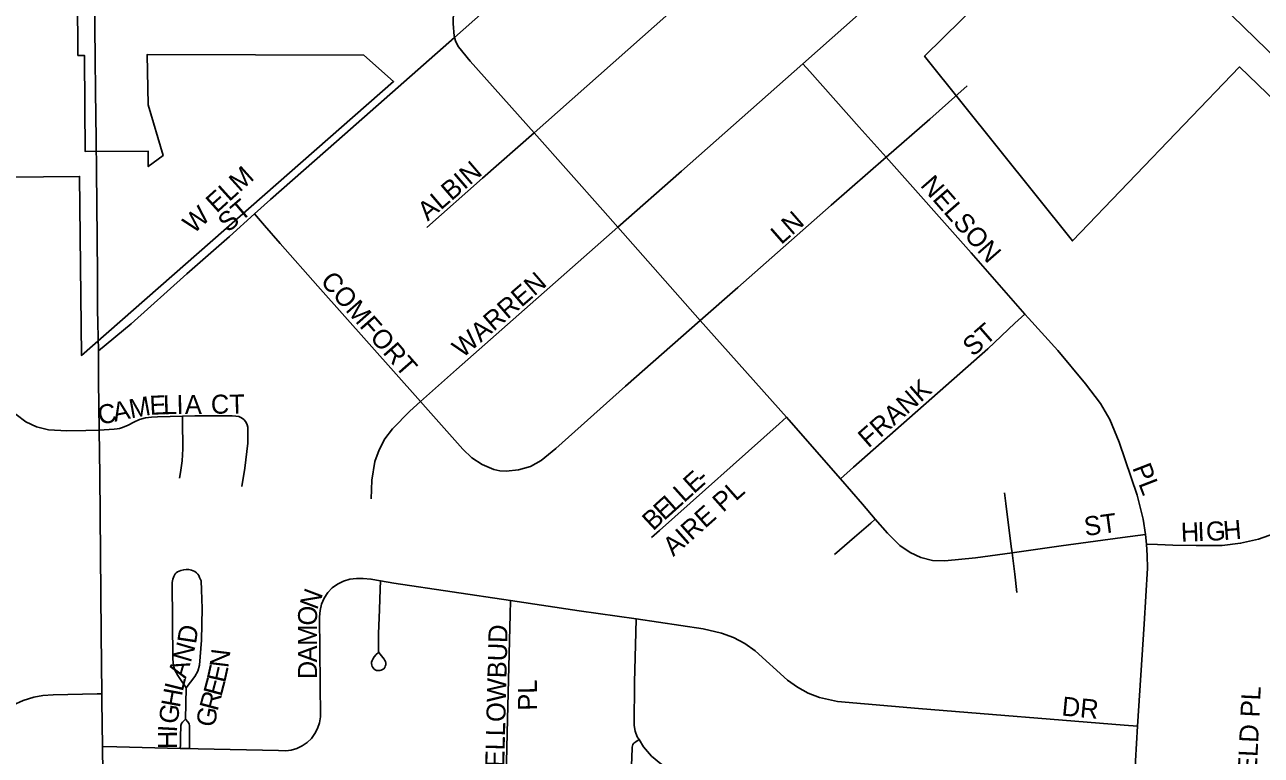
# Model space of a CAD drawing. Extents: x -51392 to 1635000, y 156707 to 696232.
# Drawn here: x 137564 to 140814, y 480943 to 482864 of the extents above; entities that cross this region are included whole.
import ezdxf

# ---------------------------------------------------------------- set-up
doc = ezdxf.new("R2010")
doc.units = 0
for name, color, linetype in [('GM_X_City_Street', 7, 'Continuous'), ('GM_X_City_Street_Text', 7, 'Continuous'), ('GM_X_Corporation', 7, 'Continuous'), ('GM_X_County_Road', 7, 'Continuous'), ('GM_X_State_Route', 7, 'Continuous')]:
    doc.layers.add(name, color=color, linetype=linetype)

msp = doc.modelspace()

# ---------------------------------------------------------------- linework, layer by layer
at = {"layer": 'GM_X_City_Street'}
for points in [[(138902.9, 482579.7), (138964.1, 482633.5), (139295.5, 482927.2), (139456, 483067.6), (139751.6, 483328), (139777.6, 483350.9)], [(138693.6, 482830.5), (138770.2, 482897.5), (138979.5, 483083.5), (139090.5, 483181.5), (139179, 483259.8)], [(139609.5, 482761.2), (139794.1, 482924.5), (140003.1, 483110.3), (140014.1, 483120)], [(138693.6, 482830.5), (138692.5, 482833.9), (138690.3, 482866.6), (138690.5, 482901)], [(138383.7, 482556.7), (138597, 482745.5), (138693.6, 482830.5)], [(138902.9, 482579.7), (138734.8, 482768.1), (138704.1, 482805.4), (138697.1, 482819), (138693.6, 482830.5)], [(139123.2, 482331.6), (139289.9, 482478.5), (139609.5, 482761.2)], [(139827.9, 482515.5), (139757.6, 482594.5), (139627.3, 482741.2), (139609.5, 482761.2)], [(139827.9, 482515.5), (139943, 482615.9), (140041.1, 482702.8)], [(138620.6, 482330.5), (138766.9, 482460.1), (138902.9, 482579.7)], [(139123.2, 482331.6), (139083.5, 482376.7), (138902.9, 482579.7)], [(139339.5, 482086.3), (139438.1, 482173), (139683.9, 482389.7), (139827.9, 482515.5)], [(140192.8, 482103.1), (140051.3, 482264.5), (139827.9, 482515.5)], [(138167.5, 482366.5), (138209.8, 482404.6)], [(138101.8, 482307.2), (138167.5, 482366.5)], [(138167.5, 482366.5), (138194.2, 482336.1), (138235.7, 482288.7), (138334.6, 482176.2), (138604.2, 481873.1)], [(138604.2, 481873.1), (138698.5, 481957.7), (139123.2, 482331.6)], [(139339.5, 482086.3), (139123.2, 482331.6)], [(139708.1, 481670), (139742.5, 481700.4), (140095.9, 482012), (140166.9, 482078.8), (140192.8, 482103.1)], [(140509.9, 481523.5), (140504, 481563.9), (140487.9, 481626.7), (140440.8, 481766.1), (140416.1, 481826), (140391.7, 481867.7), (140352.3, 481919.4), (140279.5, 482007.2), (140202.3, 482092.3), (140192.8, 482103.1)], [(138604.2, 481873.1), (138617.6, 481858), (138715.5, 481747.8), (138739.4, 481725.5), (138766.7, 481707.3), (138796.8, 481694.7), (138812.8, 481691.3), (138829.1, 481690), (138861.7, 481693.3), (138893.1, 481702.6), (138921.5, 481718.6), (138959.5, 481749.8), (139142.8, 481913.5), (139339.5, 482086.3)], [(139566.4, 481831.8), (139397.7, 482020.4), (139339.5, 482086.3)], [(137485.4, 481902.7), (137487.2, 481900.1), (137518.1, 481862.3), (137540.9, 481839.1), (137566.3, 481819.9), (137595.1, 481806.5), (137626.2, 481799.1), (137674.7, 481796.4), (137724.1, 481797.1), (137759.5, 481797.6)], [(138474.7, 481617.4), (138476.1, 481666.6), (138484.2, 481715.2), (138495.2, 481746.1), (138510.8, 481774.9), (138530.2, 481801.4), (138576.3, 481848.1), (138604.2, 481873.1)], [(137759.5, 481797.6), (137799, 481800.2), (137806.4, 481801.3), (137812.8, 481802.4), (137821.2, 481804.8), (137836, 481811.4), (137850.3, 481819.3), (137865.2, 481825.8), (137880.9, 481829.9), (137897, 481832.1), (137913.2, 481833.3), (137945.9, 481834), (137978.8, 481834.8)], [(137970.5, 481671.4), (137973.6, 481686.7), (137977.8, 481717.7), (137979.4, 481748.9), (137978.9, 481822.9), (137978.8, 481834.8)], [(137978.8, 481834.8), (138011.3, 481835.5), (138060.3, 481835.9), (138109.2, 481835.2), (138118.5, 481834.9), (138126.6, 481833.9), (138133.9, 481830.6), (138139.8, 481825.7), (138145, 481819.5), (138148.8, 481812.1), (138150.4, 481805.7), (138150.7, 481796.1), (138150.2, 481764.1), (138142.8, 481698.4), (138134.1, 481650.1)], [(139211.6, 481516), (139232.8, 481534.2), (139547.1, 481814.6), (139566.4, 481831.8)], [(139708.1, 481670), (139572.5, 481825), (139566.4, 481831.8)], [(139799.8, 481564.3), (139766.4, 481603.3), (139708.1, 481670)], [(140159.2, 481475.6), (140157.2, 481491.7), (140142.9, 481604.8), (140139.4, 481633.2)], [(139692.8, 481470.9), (139745.1, 481516.6), (139787.8, 481553.8), (139799.8, 481564.3)], [(140159.2, 481475.6), (140063.4, 481462.7), (139982.4, 481454.5), (139950.5, 481455.6), (139919.8, 481462.9), (139891, 481476.5), (139864.5, 481494.5), (139831.4, 481527.5), (139799.8, 481564.3)], [(140509.9, 481523.5), (140449.9, 481515.4), (140287.9, 481494.2), (140159.2, 481475.6)], [(140513, 481498.1), (140509.9, 481523.5)], [(140849.3, 481525.9), (140807.3, 481511.7), (140760, 481500.6), (140711.7, 481495.1), (140643.5, 481494.7), (140581.7, 481495.8), (140541.4, 481497.2), (140513, 481498.1)], [(140172.2, 481371.2), (140166.2, 481419.6), (140159.2, 481475.6)], [(140489.4, 481019.4), (140506.8, 481287.9), (140515, 481434.7), (140514.5, 481468.1), (140513, 481498.1)], [(137988.4, 481120.3), (138011.2, 481150.1), (138019, 481164.5), (138023.2, 481180.2), (138028.2, 481245.8), (138029.9, 481328.8), (138028.7, 481378.1), (138027.4, 481401.9), (138023.6, 481410.9), (138021.1, 481415.7), (138018.6, 481419.2), (138015.3, 481422.9), (138011, 481426.1), (138007, 481428.4), (138002.3, 481429.8), (137995.1, 481431.2), (137988.6, 481431.3), (137981.6, 481430.9), (137974.5, 481429.1), (137969.8, 481427.5), (137965.8, 481425.3), (137962.1, 481422.7), (137959.6, 481419.9), (137955.7, 481413.6), (137952.8, 481406.1), (137951.6, 481397.7), (137952.1, 481296.6), (137953.1, 481195.9), (137954.8, 481179.3), (137958.8, 481167.3), (137966.6, 481153.4), (137971.7, 481145.5), (137988.4, 481120.3)], [(137997, 480960.8), (138019.3, 480960.3), (138230.6, 480955.5), (138250.5, 480954.8), (138263.9, 480956.4), (138278.9, 480961.3), (138293, 480968.1), (138306, 480976.9), (138317.3, 480987.6), (138326.5, 481000.1), (138333.7, 481014), (138338.6, 481028.8), (138341, 481044.3), (138338.3, 481306.8), (138340.2, 481323.8), (138344.3, 481340.5), (138350.8, 481356.4), (138360.3, 481371), (138372.3, 481383.4), (138386.4, 481393.5), (138401.8, 481401.3), (138418.4, 481406.2), (138435.6, 481407.7), (138453.7, 481408.2), (138473.7, 481406.6), (138499, 481402)], [(138493.4, 481213.6), (138487.7, 481208.4), (138482.7, 481201.9), (138479, 481195.8), (138477.3, 481192.4), (138475.7, 481187.9), (138475.6, 481184.2), (138476.2, 481180.4), (138477.2, 481176.6), (138479.4, 481172.8), (138481.8, 481170.1), (138485.2, 481168.2), (138488.7, 481166.5), (138493.1, 481165.8), (138497.5, 481166.1), (138501, 481167.4), (138504.6, 481168.8), (138507.7, 481170.7), (138510.2, 481174.4), (138511.7, 481177.8), (138512.8, 481181), (138513.2, 481185.1), (138512.5, 481189.4), (138510.8, 481192.8), (138508.8, 481195.8), (138498.2, 481209.2), (138495.6, 481212.4), (138494.1, 481215.2), (138493.6, 481218.7), (138493.8, 481230.8), (138493.5, 481262.7), (138496.1, 481326.4), (138498.2, 481380.3), (138499, 481402)], [(138499, 481402), (138534.2, 481395.7), (138841, 481350)], [(138827.8, 480811.7), (138832.8, 481038.2), (138840, 481313.3), (138841, 481350)], [(138841, 481350), (139021.7, 481323.1), (139171, 481301.5)], [(139171, 481301.5), (139170.1, 481266.3), (139166.8, 481135.8), (139166.1, 481021.6), (139168.6, 481006.4), (139173.9, 480992), (139178.7, 480984.5)], [(139171, 481301.5), (139347, 481276), (139395.5, 481264.5), (139426.7, 481252.7), (139456.4, 481237.2), (139483.7, 481218), (139568.8, 481140.5), (139594.9, 481121.9), (139623.4, 481106.8), (139653.4, 481095.2), (139700.7, 481084.9), (139913.1, 481066.4), (140453.5, 481022.3), (140489.4, 481019.4)], [(137986.1, 481038), (137988.4, 481120.3)], [(137233.8, 481039.9), (137271, 481039), (137386.6, 481039.4), (137410, 481039.6), (137434.2, 481041.2), (137459.4, 481047), (137481.7, 481053.4), (137532.9, 481075.4), (137559.7, 481087), (137587.4, 481095.9), (137611.7, 481100.5), (137638.6, 481102.5), (137754, 481104.4), (137766.4, 481104.6)], [(137972.6, 480961.4), (137972.9, 480970.7), (137973.4, 480990.7), (137974.1, 481021.3), (137976, 481026.6), (137978.6, 481030.6), (137986.1, 481038)], [(137997, 480960.8), (137997, 480968.7), (137997.1, 480986), (137997, 481020.7), (137996, 481025.8), (137992.8, 481031.4), (137986.1, 481038)], [(140473.2, 480731.4), (140474.2, 480750.7), (140483.5, 480928.6), (140489.4, 481019.4)], [(139178.7, 480984.5), (139170.1, 480978.7), (139165.2, 480975.2), (139162.4, 480971.2), (139160.8, 480964.8), (139160.4, 480961.4), (139157, 480871.8)], [(139178.7, 480984.5), (139190.7, 480965.2), (139211.8, 480941.1), (139236.1, 480920.4), (139262.4, 480904.7)], [(137768.2, 480966.2), (137805.6, 480965.3), (137972.6, 480961.4)], [(137972.6, 480961.4), (137997, 480960.8)]]:
    msp.add_lwpolyline(points, dxfattribs=at)
at = {"layer": 'GM_X_Corporation'}
msp.add_lwpolyline([(136020.5, 483728.4), (136095.4, 482449.7), (137708.2, 482464.9), (137712.6, 481994.3), (138533.2, 482714.7), (138455, 482784.1), (137885.8, 482785.9), (137888.1, 482652.9), (137927.7, 482519.7), (137888.5, 482490.7), (137888.2, 482531.8), (137723.1, 482530.2), (137722, 482648.5), (137720.8, 482783.2), (137703.4, 482783.1), (137693.1, 484651.5), (137609.5, 484809.8), (136924.5, 484454.3), (136636.4, 484668.1), (136237.4, 484367.6), (136033.8, 484222.6), (135933.3, 484363.7), (135775.1, 484248.7)], close=True, dxfattribs=at)
msp.add_lwpolyline([(143737.8, 484535.6), (142488.7, 483402.6), (142243.7, 483717), (142560.8, 484022.5), (142419.7, 484178.3), (141810.1, 483632.5), (142244.6, 483159.1), (141344.9, 482297.6), (139797.1, 483802.1), (139720, 483725.4), (139821.6, 483624.7), (139862.4, 483665.9), (140048.5, 483476.6), (139883.8, 483314.7), (140172.4, 483021.2), (139929.2, 482780.7), (140318, 482295.5), (140757.4, 482752.9), (142761.4, 480821.7)], dxfattribs=at)
at = {"layer": 'GM_X_County_Road'}
for points in [[(138209.8, 482404.6), (138383.7, 482556.7)], [(137757.9, 482006.6), (137843.3, 482077.4), (137990.2, 482208.5), (138101.8, 482307.2)]]:
    msp.add_lwpolyline(points, dxfattribs=at)
at = {"layer": 'GM_X_State_Route'}
for points in [[(137750, 482689.1), (137749.2, 482775.1), (137747, 482938.7), (137745.9, 483003.9), (137744.5, 483106.6), (137743.4, 483183.9), (137740.9, 483371), (137736.2, 483707.8), (137735.1, 483838.8), (137730.6, 484018.8), (137730.2, 484078.2), (137729.4, 484199), (137727.6, 484378.9), (137725.2, 484509.9), (137721.9, 484591.5), (137717, 484639.9), (137707.7, 484687.6), (137695.2, 484734.8), (137680.1, 484781.3), (137651.3, 484857.7), (137640.4, 484885.1)], [(137751.2, 482562.2), (137750, 482689.1)], [(137752.4, 482477.6), (137751.2, 482562.2)], [(137754.7, 482207.7), (137753.7, 482392.9), (137752.4, 482477.6)], [(137757.9, 482006.6), (137755.2, 482115.2), (137754.7, 482207.7)], [(137764.9, 481263.3), (137760.9, 481679.9), (137759.5, 481797.6), (137757.9, 481927), (137757.9, 482006.6)], [(137770.6, 480704.9), (137770.3, 480759.2), (137770, 480823.2), (137768.2, 480966.2), (137766.6, 481086.8), (137766.4, 481104.6), (137764.9, 481263.3)]]:
    msp.add_lwpolyline(points, dxfattribs=at)

# ---------------------------------------------------------------- texts
at = {"layer": 'GM_X_City_Street_Text'}
for s, rotation, p in [('W ELM', 42.0723, (138007.4, 482312.4)), ('ALBIN', 40.6937, (138623.3, 482345.8)), ('NELSON', 311.1394, (139916.1, 482440.5)), ('ST', 40.3459, (138098.2, 482315.8)), ('LN', 41.1424, (139552.3, 482284.1)), ('COMFORT', 311.3222, (138338.8, 482188.1)), ('WARREN', 40.8281, (138714.7, 481985.8)), ('ST', 41.1386, (140056.5, 481989.5)), ('FRANK', 41.2696, (139781.7, 481749.4)), ('C', 11.7342, (137761.3, 481811.7)), ('A', 11.7113, (137800.1, 481819.8)), ('M', 10.4769, (137842.9, 481828.6)), ('E', 2.8346, (137893, 481838)), ('L', 0.7025, (137927.7, 481839.8)), ('I', 0.5386, (137962.9, 481840.2)), ('A', 0.5386, (137984.9, 481840.4)), ('CT', 0.5386, (138053.3, 481841)), ('PL', 291.0976, (140474.7, 481699.3)), ('E', 41.9815, (139322.9, 481629.1)), ('-', 41.9506, (139349.1, 481652.7)), ('AIRE PL', 41.6196, (139268.8, 481464.1)), ('L', 41.983, (139296.7, 481605.6)), ('E', 42.0586, (139244.4, 481558.5)), ('L', 41.9429, (139270.5, 481582)), ('B', 43.0311, (139215.6, 481531.6)), ('ST', 7.6585, (140352, 481519.4)), ('H', 2.3749, (140603.9, 481504.2)), ('I', 2.3792, (140647.9, 481506)), ('G', 2.3749, (140669.9, 481506.9)), ('H', 4.4923, (140715.9, 481508.9)), ('N', 69.4838, (138332, 481323.5)), ('O', 88.5711, (138331.7, 481283.8)), ('D', 81.4489, (138013.9, 481234.4)), ('M', 90.1379, (138331.9, 481231.3)), ('YELLOWBUD', 88.5846, (138823.1, 480866.7)), ('N', 73.5483, (137999.8, 481184.9)), ('N', 82.9333, (138099, 481171.5)), ('A', 90.1372, (138332, 481187.4)), ('A', 73.5965, (137987.3, 481142.7)), ('E', 77.3875, (138090.4, 481131.9)), ('D', 90.1232, (138332.1, 481143.3)), ('E', 75.1551, (138080.8, 481095.8)), ('H', 79.6786, (137971.3, 481066.6)), ('L', 75.9855, (137979, 481109)), ('PL', 90.5385, (138910.7, 481060.9)), ('BRAKEFIELD PL', 87.269, (140788.6, 480608)), ('R', 74.9767, (138070.5, 481057.4)), ('DR', 354.5218, (140288.2, 481048)), ('G', 81.7625, (137965, 481023.5)), ('G', 79.3658, (138062.6, 481015.1)), ('I', 86.864, (137963.9, 481002.7)), ('H', 90.2544, (137964.2, 480959.5))]:
    msp.add_text(s, height=50, rotation=rotation, dxfattribs=at).set_placement(p)

doc.saveas('drawing.dxf')
